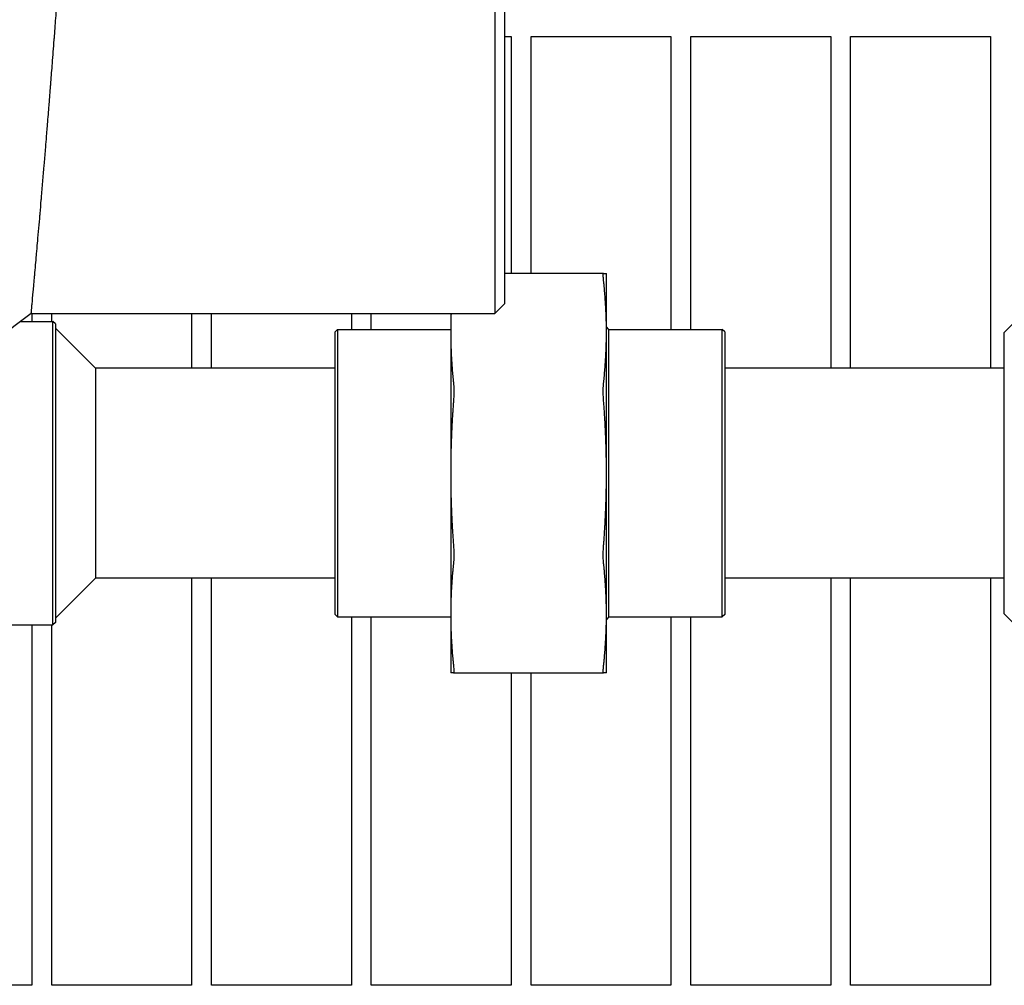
# Model space of a CAD drawing. Header units: inches. Extents: x 24 to 1128, y -69 to 748.
# Tile 638 of 656: x 742.97 to 749.13, y 604.46 to 610.51. Entities that reach past the tile are written whole.
import ezdxf

# ---------------------------------------------------------------- set-up
doc = ezdxf.new("R2010")
doc.units = ezdxf.units.IN
doc.header["$LTSCALE"] = 32
doc.header["$MEASUREMENT"] = 0
doc.layers.add('Visible (ANSI)', color=7, linetype='Continuous', lineweight=30)

msp = doc.modelspace()

# ---------------------------------------------------------------- linework, layer by layer
at = {"layer": 'Visible (ANSI)'}
for p, q in [((745.94651, 628.66844), (745.94651, 608.66853)), ((746.00901, 608.73103), (746.00901, 628.60594)), ((746.00901, 610.40103), (746.04813, 610.40103)), ((746.04813, 610.40103), (746.04813, 608.91853)), ((746.17313, 608.91853), (746.17313, 610.40103)), ((746.17313, 610.40103), (747.04813, 610.40103)), ((747.04813, 610.40103), (747.04813, 608.56853)), ((747.17313, 608.56853), (747.17313, 610.40103)), ((747.17313, 610.40103), (748.04813, 610.40103)), ((748.04813, 610.40103), (748.04813, 608.32603)), ((748.17313, 608.32603), (748.17313, 610.40103)), ((748.17313, 610.40103), (749.04813, 610.40103)), ((749.04813, 610.40103), (749.04813, 608.32603)), ((746.62609, 608.91853), (746.00901, 608.91853)), ((746.64472, 608.55241), (746.64472, 608.91853)), ((746.00901, 608.73103), (745.94651, 608.66853)), ((743.04457, 608.66853), (745.94651, 608.66853)), ((743.04813, 608.66853), (743.04813, 608.61853)), ((743.17313, 608.61853), (743.17313, 608.66853)), ((744.04813, 608.66853), (744.04813, 608.32603)), ((744.17313, 608.32603), (744.17313, 608.66853)), ((745.04813, 608.66853), (745.04813, 608.56853)), ((745.17313, 608.56853), (745.17313, 608.66853)), ((745.66972, 608.66853), (745.66972, 608.55241)), ((742.97902, 608.61853), (743.1806, 608.61853)), ((743.1806, 606.71853), (743.1806, 608.61853)), ((743.19622, 608.6029), (743.1806, 608.61853)), ((743.19622, 608.6029), (743.19622, 606.73415)), ((749.13472, 608.54853), (749.22847, 608.64228)), ((743.44622, 608.32603), (743.19622, 608.57603)), ((744.94622, 608.5529), (744.96185, 608.56853)), ((744.94622, 606.78415), (744.94622, 608.5529)), ((744.96185, 608.56853), (744.96185, 606.76853)), ((744.96185, 608.56853), (745.66972, 608.56853)), ((745.66972, 608.55241), (745.66972, 607.66853)), ((746.65972, 608.56853), (746.64472, 608.58353)), ((746.64472, 607.66853), (746.64472, 608.55241)), ((746.65972, 606.76853), (746.65972, 608.56853)), ((746.65972, 608.56853), (747.3691, 608.56853)), ((747.3691, 606.76853), (747.3691, 608.56853)), ((747.38472, 608.5529), (747.3691, 608.56853)), ((747.38472, 608.5529), (747.38472, 606.78415)), ((749.13472, 606.78853), (749.13472, 608.54853)), ((744.94622, 608.32603), (743.44622, 608.32603)), ((743.44622, 608.32603), (743.44622, 607.66853)), ((749.13472, 608.32603), (747.38472, 608.32603)), ((743.44622, 607.66853), (743.44622, 607.01103)), ((745.66972, 607.66853), (745.66972, 606.78465)), ((746.64472, 606.78465), (746.64472, 607.66853)), ((743.44622, 607.01103), (743.19622, 606.76103)), ((744.94622, 607.01103), (743.44622, 607.01103)), ((744.04813, 607.01103), (744.04813, 604.46353)), ((744.17313, 604.46353), (744.17313, 607.01103)), ((749.13472, 607.01103), (747.38472, 607.01103)), ((748.04813, 607.01103), (748.04813, 604.46353)), ((748.17313, 604.46353), (748.17313, 607.01103)), ((749.04813, 607.01103), (749.04813, 604.46353)), ((744.94622, 606.78415), (744.96185, 606.76853)), ((744.96185, 606.76853), (745.66972, 606.76853)), ((745.04813, 606.76853), (745.04813, 604.46353)), ((745.17313, 604.46353), (745.17313, 606.76853)), ((745.66972, 606.78465), (745.66972, 606.41853)), ((746.64472, 606.41853), (746.64472, 606.78465)), ((746.65972, 606.76853), (746.64472, 606.75353)), ((746.65972, 606.76853), (747.3691, 606.76853)), ((747.04813, 606.76853), (747.04813, 604.46353)), ((747.17313, 604.46353), (747.17313, 606.76853)), ((747.38472, 606.78415), (747.3691, 606.76853)), ((749.13472, 606.78853), (749.22847, 606.69478)), ((741.83222, 606.71853), (743.1806, 606.71853)), ((743.04813, 606.71853), (743.04813, 604.46353)), ((743.17313, 604.46353), (743.17313, 606.71853)), ((743.19622, 606.73415), (743.1806, 606.71853)), ((745.68835, 606.41853), (746.62609, 606.41853)), ((746.04813, 606.41853), (746.04813, 604.46353)), ((746.17313, 604.46353), (746.17313, 606.41853)), ((743.04813, 604.46353), (742.17313, 604.46353)), ((744.04813, 604.46353), (743.17313, 604.46353)), ((745.04813, 604.46353), (744.17313, 604.46353)), ((746.04813, 604.46353), (745.17313, 604.46353)), ((747.04813, 604.46353), (746.17313, 604.46353)), ((748.04813, 604.46353), (747.17313, 604.46353)), ((749.04813, 604.46353), (748.17313, 604.46353))]:
    msp.add_line(p, q, dxfattribs=at)
for points, knots in [([(743.04457, 608.66853), (743.04457, 608.66853), (743.04457, 608.66853), (743.04457, 608.66853), (743.04458, 608.6686), (743.04564, 608.68014), (743.0477, 608.70259), (743.04836, 608.7097), (743.04911, 608.71794), (743.04997, 608.72729), (743.05001, 608.72777), (743.05005, 608.72825), (743.0501, 608.72873), (743.05195, 608.749), (743.05427, 608.77439), (743.05703, 608.80477), (743.05826, 608.81831), (743.05958, 608.83287), (743.06098, 608.8484), (743.0611, 608.84967), (743.06121, 608.85094), (743.06133, 608.85222), (743.06277, 608.86819), (743.0643, 608.88516), (743.06591, 608.90311), (743.06606, 608.90475), (743.06621, 608.9064), (743.06636, 608.90806), (743.06818, 608.92831), (743.0701, 608.94979), (743.07212, 608.97245), (743.07386, 608.99191), (743.07567, 609.01231), (743.07756, 609.03363), (743.07779, 609.03618), (743.07802, 609.03875), (743.07824, 609.04133), (743.08017, 609.06313), (743.08218, 609.08586), (743.08426, 609.10948), (743.08452, 609.11251), (743.08479, 609.11555), (743.08506, 609.11861), (743.08742, 609.14554), (743.08988, 609.1736), (743.09241, 609.20269), (743.09464, 609.22829), (743.09693, 609.25479), (743.09929, 609.28214), (743.09963, 609.28607), (743.09997, 609.29002), (743.10031, 609.29398), (743.10267, 609.32134), (743.10509, 609.34954), (743.10757, 609.37854), (743.10794, 609.38296), (743.10832, 609.38741), (743.1087, 609.39187), (743.11149, 609.42454), (743.11434, 609.4582), (743.11726, 609.49279), (743.11994, 609.52467), (743.12269, 609.55739), (743.12548, 609.59092), (743.12594, 609.59644), (743.1264, 609.60198), (743.12686, 609.60755), (743.12956, 609.63995), (743.1323, 609.6731), (743.13509, 609.70697), (743.13558, 609.71299), (743.13608, 609.71903), (743.13658, 609.72509), (743.13846, 609.74805), (743.14036, 609.77133), (743.14229, 609.79492), (743.14346, 609.80931), (743.14464, 609.82382), (743.14582, 609.83844), (743.14899, 609.87751), (743.1522, 609.91744), (743.15545, 609.9582), (743.15601, 609.96512), (743.15656, 609.97206), (743.15711, 609.97902), (743.16009, 610.01637), (743.1631, 610.05436), (743.16613, 610.09297), (743.16671, 610.10034), (743.16729, 610.10773), (743.16787, 610.11515), (743.17092, 610.15402), (743.17399, 610.1935), (743.17709, 610.23359), (743.1808, 610.28154), (743.18455, 610.33047), (743.18833, 610.38031), (743.18895, 610.38855), (743.18958, 610.39681), (743.19021, 610.4051), (743.19338, 610.44704), (743.19657, 610.4896), (743.19978, 610.53272), (743.20043, 610.54135), (743.20107, 610.55), (743.20171, 610.55867), (743.20454, 610.59671), (743.20737, 610.63517), (743.21021, 610.67401), (743.21575, 610.74971), (743.22133, 610.82716), (743.22694, 610.90618), (743.2276, 610.91553), (743.22826, 610.9249), (743.22893, 610.93429), (743.23348, 610.99877), (743.23806, 611.06427), (743.24263, 611.13067), (743.24319, 611.13879), (743.24375, 611.14692), (743.2443, 611.15507), (743.24441, 611.15664), (743.24452, 611.1582), (743.24463, 611.15977), (743.25452, 611.30409), (743.26445, 611.45305), (743.27429, 611.60594), (743.27494, 611.61608), (743.2756, 611.62624), (743.27625, 611.63642), (743.277, 611.64806), (743.27774, 611.65971), (743.27849, 611.67139), (743.28238, 611.73235), (743.28625, 611.79394), (743.29011, 611.85613), (743.29075, 611.86639), (743.29139, 611.87666), (743.29202, 611.88696), (743.29306, 611.90372), (743.29409, 611.92052), (743.29512, 611.93737), (743.3008, 612.02994), (743.30644, 612.12378), (743.31201, 612.21877), (743.31279, 612.23209), (743.31357, 612.24544), (743.31435, 612.25881), (743.3167, 612.29896), (743.31903, 612.33933), (743.32135, 612.37991), (743.32194, 612.39021), (743.32253, 612.40052), (743.32312, 612.41084), (743.32766, 612.49073), (743.33216, 612.57138), (743.33661, 612.65273), (743.33717, 612.66299), (743.33773, 612.67326), (743.33829, 612.68354), (743.34027, 612.71992), (743.34224, 612.75644), (743.3442, 612.7931), (743.35167, 612.93302), (743.35898, 613.07514), (743.3661, 613.219), (743.36659, 613.22892), (743.36708, 613.23885), (743.36757, 613.24879), (743.36989, 613.29599), (743.37219, 613.34338), (743.37446, 613.39093), (743.37638, 613.43107), (743.37829, 613.47135), (743.38018, 613.51177), (743.38063, 613.5214), (743.38108, 613.53104), (743.38153, 613.54068), (743.38871, 613.69506), (743.39565, 613.85137), (743.4023, 614.00914), (743.40363, 614.0406), (743.40495, 614.07214), (743.40625, 614.10374), (743.40662, 614.11269), (743.40699, 614.12164), (743.40736, 614.1306), (743.41106, 614.22056), (743.41466, 614.31106), (743.41818, 614.402), (743.41851, 614.41054), (743.41883, 614.41907), (743.41916, 614.42761), (743.42193, 614.49969), (743.42463, 614.57205), (743.42727, 614.64463), (743.4317, 614.76617), (743.43595, 614.88855), (743.44002, 615.01163), (743.44027, 615.01924), (743.44052, 615.02684), (743.44077, 615.03445), (743.4436, 615.12077), (743.44635, 615.20741), (743.449, 615.29432), (743.44928, 615.30371), (743.44957, 615.31311), (743.44985, 615.32251), (743.45006, 615.32955), (743.45028, 615.3366), (743.45049, 615.34365), (743.45145, 615.37554), (743.45239, 615.40747), (743.45332, 615.43944), (743.4583, 615.61005), (743.46291, 615.78181), (743.46714, 615.95439), (743.46714, 615.95463), (743.46715, 615.95486), (743.46715, 615.9551), (743.46729, 615.96072), (743.46743, 615.96635), (743.46757, 615.97197), (743.47001, 616.07261), (743.47233, 616.17358), (743.47452, 616.27482), (743.47463, 616.28003), (743.47474, 616.28524), (743.47486, 616.29045), (743.47724, 616.40169), (743.47947, 616.51324), (743.48153, 616.625), (743.48335, 616.72403), (743.48505, 616.82334), (743.48661, 616.92284), (743.48667, 616.92669), (743.48673, 616.93055), (743.48679, 616.9344), (743.48843, 617.03935), (743.48993, 617.14449), (743.49127, 617.24972), (743.49131, 617.25288), (743.49135, 617.25605), (743.49139, 617.25921), (743.49158, 617.27353), (743.49175, 617.28785), (743.49193, 617.30218), (743.49442, 617.50464), (743.49637, 617.7078), (743.49776, 617.91136), (743.49777, 617.91307), (743.49778, 617.91478), (743.49779, 617.91649), (743.49794, 617.93905), (743.49809, 617.96161), (743.49823, 617.98418), (743.49877, 618.0711), (743.4992, 618.15814), (743.49953, 618.24525), (743.49954, 618.24627), (743.49954, 618.24729), (743.49954, 618.24831), (743.50007, 618.388), (743.50034, 618.52785), (743.50034, 618.66767), (743.50034, 618.66796), (743.50034, 618.66824), (743.50034, 618.66853)], [0.71393071, 0.71393071, 0.71393071, 0.71393071, 0.71396985, 0.71396985, 0.71396985, 0.72580136, 0.72580136, 0.72580136, 0.72955308, 0.72955308, 0.72955308, 0.72974386, 0.72974386, 0.72974386, 0.73777721, 0.73777721, 0.73777721, 0.7413567, 0.7413567, 0.7413567, 0.74164874, 0.74164874, 0.74164874, 0.74529532, 0.74529532, 0.74529532, 0.74562881, 0.74562881, 0.74562881, 0.74970502, 0.74970502, 0.74970502, 0.75320393, 0.75320393, 0.75320393, 0.75362309, 0.75362309, 0.75362309, 0.7571645, 0.7571645, 0.7571645, 0.75761843, 0.75761843, 0.75761843, 0.76161831, 0.76161831, 0.76161831, 0.76513898, 0.76513898, 0.76513898, 0.76564448, 0.76564448, 0.76564448, 0.76913415, 0.76913415, 0.76913415, 0.76966686, 0.76966686, 0.76966686, 0.77356446, 0.77356446, 0.77356446, 0.7771559, 0.7771559, 0.7771559, 0.7777471, 0.7777471, 0.7777471, 0.78118985, 0.78118985, 0.78118985, 0.78180172, 0.78180172, 0.78180172, 0.78411726, 0.78411726, 0.78411726, 0.78552925, 0.78552925, 0.78552925, 0.78930204, 0.78930204, 0.78930204, 0.78994202, 0.78994202, 0.78994202, 0.79337629, 0.79337629, 0.79337629, 0.79403191, 0.79403191, 0.79403191, 0.79746847, 0.79746847, 0.79746847, 0.80157968, 0.80157968, 0.80157968, 0.80225962, 0.80225962, 0.80225962, 0.80569939, 0.80569939, 0.80569939, 0.8063876, 0.8063876, 0.8063876, 0.80940639, 0.80940639, 0.80940639, 0.8152888, 0.8152888, 0.8152888, 0.81598467, 0.81598467, 0.81598467, 0.82076247, 0.82076247, 0.82076247, 0.82134663, 0.82134663, 0.82134663, 0.82145911, 0.82145911, 0.82145911, 0.83180165, 0.83180165, 0.83180165, 0.83248791, 0.83248791, 0.83248791, 0.83327232, 0.83327232, 0.83327232, 0.8373668, 0.8373668, 0.8373668, 0.83804235, 0.83804235, 0.83804235, 0.83914253, 0.83914253, 0.83914253, 0.84518882, 0.84518882, 0.84518882, 0.84603682, 0.84603682, 0.84603682, 0.84858371, 0.84858371, 0.84858371, 0.84923008, 0.84923008, 0.84923008, 0.8542325, 0.8542325, 0.8542325, 0.85486338, 0.85486338, 0.85486338, 0.85709626, 0.85709626, 0.85709626, 0.86562078, 0.86562078, 0.86562078, 0.86620884, 0.86620884, 0.86620884, 0.86900102, 0.86900102, 0.86900102, 0.87135824, 0.87135824, 0.87135824, 0.87191972, 0.87191972, 0.87191972, 0.88090895, 0.88090895, 0.88090895, 0.8827017, 0.8827017, 0.8827017, 0.88320937, 0.88320937, 0.88320937, 0.8883064, 0.8883064, 0.8883064, 0.88878457, 0.88878457, 0.88878457, 0.89282069, 0.89282069, 0.89282069, 0.89957886, 0.89957886, 0.89957886, 0.89999643, 0.89999643, 0.89999643, 0.90473234, 0.90473234, 0.90473234, 0.9052441, 0.9052441, 0.9052441, 0.90562775, 0.90562775, 0.90562775, 0.90736306, 0.90736306, 0.90736306, 0.9166237, 0.9166237, 0.9166237, 0.91663645, 0.91663645, 0.91663645, 0.9169382, 0.9169382, 0.9169382, 0.92233606, 0.92233606, 0.92233606, 0.92261382, 0.92261382, 0.92261382, 0.92854285, 0.92854285, 0.92854285, 0.93379607, 0.93379607, 0.93379607, 0.93399956, 0.93399956, 0.93399956, 0.93954008, 0.93954008, 0.93954008, 0.93970646, 0.93970646, 0.93970646, 0.94046054, 0.94046054, 0.94046054, 0.95111564, 0.95111564, 0.95111564, 0.95120512, 0.95120512, 0.95120512, 0.95238591, 0.95238591, 0.95238591, 0.95693392, 0.95693392, 0.95693392, 0.95698715, 0.95698715, 0.95698715, 0.96428069, 0.96428069, 0.96428069, 0.96429565, 0.96429565, 0.96429565, 0.96429565]), ([(746.62609, 608.88192), (746.62481, 608.89367), (746.62418, 608.90297), (746.62418, 608.91506), (746.62481, 608.91853), (746.62609, 608.91853)], [1.29972856, 1.29972856, 1.29972856, 1.29972856, 1.42007803, 1.42007803, 1.54042751, 1.54042751, 1.54042751, 1.54042751]), ([(745.68835, 608.22291), (745.68964, 608.21116), (745.69027, 608.19695), (745.69027, 608.16776), (745.68964, 608.15114), (745.68835, 608.13452)], [0.39703999, 0.39703999, 0.39703999, 0.39703999, 0.51738947, 0.51738947, 0.63773894, 0.63773894, 0.63773894, 0.63773894]), ([(746.62609, 608.13452), (746.62481, 608.15114), (746.62418, 608.16776), (746.62418, 608.19695), (746.62481, 608.21116), (746.62609, 608.22291)], [1.29972856, 1.29972856, 1.29972856, 1.29972856, 1.42007803, 1.42007803, 1.54042751, 1.54042751, 1.54042751, 1.54042751]), ([(745.68835, 607.20254), (745.68964, 607.18592), (745.69027, 607.1693), (745.69027, 607.14011), (745.68964, 607.1259), (745.68835, 607.11415)], [1.29972856, 1.29972856, 1.29972856, 1.29972856, 1.42007803, 1.42007803, 1.54042751, 1.54042751, 1.54042751, 1.54042751]), ([(746.62609, 607.11415), (746.62481, 607.1259), (746.62418, 607.14011), (746.62418, 607.1693), (746.62481, 607.18592), (746.62609, 607.20254)], [0.39703999, 0.39703999, 0.39703999, 0.39703999, 0.51738947, 0.51738947, 0.63773894, 0.63773894, 0.63773894, 0.63773894]), ([(745.68835, 606.45514), (745.68964, 606.44339), (745.69027, 606.43409), (745.69027, 606.422), (745.68964, 606.41853), (745.68835, 606.41853)], [0.39703999, 0.39703999, 0.39703999, 0.39703999, 0.51738947, 0.51738947, 0.63773894, 0.63773894, 0.63773894, 0.63773894]), ([(746.62609, 606.41853), (746.62481, 606.41853), (746.62418, 606.422), (746.62418, 606.43409), (746.62481, 606.44339), (746.62609, 606.45514)], [1.29972856, 1.29972856, 1.29972856, 1.29972856, 1.42007803, 1.42007803, 1.54042751, 1.54042751, 1.54042751, 1.54042751])]:
    msp.add_open_spline(points, degree=3, knots=knots, dxfattribs=at)
for points, weights in [([(746.62609, 608.91853), (746.64472, 608.91853), (746.64472, 608.91853)], [1.07707509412, 1.05512060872, 1]), ([(746.64472, 608.55241), (746.64472, 608.71181), (746.62609, 608.88192)], [1, 1.05512060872, 1.07707509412]), ([(745.67211, 608.66853), (745.66972, 608.61022), (745.66972, 608.55241)], [1.03455419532, 1.01931287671, 1]), ([(745.66972, 608.55241), (745.66972, 608.39302), (745.68835, 608.22291)], [1, 1.05512060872, 1.07707509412]), ([(746.62609, 608.22291), (746.64472, 608.39302), (746.64472, 608.55241)], [1.07707509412, 1.05512060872, 1]), ([(745.68835, 608.13452), (745.66972, 607.89395), (745.66972, 607.66853)], [1.07707509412, 1.05512060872, 1]), ([(746.64472, 607.66853), (746.64472, 607.89395), (746.62609, 608.13452)], [1, 1.05512060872, 1.07707509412]), ([(745.66972, 607.66853), (745.66972, 607.44311), (745.68835, 607.20254)], [1, 1.05512060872, 1.07707509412]), ([(746.62609, 607.20254), (746.64472, 607.44311), (746.64472, 607.66853)], [1.07707509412, 1.05512060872, 1]), ([(745.68835, 607.11415), (745.66972, 606.94404), (745.66972, 606.78465)], [1.07707509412, 1.05512060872, 1]), ([(746.64472, 606.78465), (746.64472, 606.94404), (746.62609, 607.11415)], [1, 1.05512060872, 1.07707509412]), ([(745.66972, 606.78465), (745.66972, 606.62525), (745.68835, 606.45514)], [1, 1.05512060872, 1.07707509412]), ([(746.62609, 606.45514), (746.64472, 606.62525), (746.64472, 606.78465)], [1.07707509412, 1.05512060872, 1]), ([(745.68835, 606.41853), (745.66972, 606.41853), (745.66972, 606.41853)], [1.07707509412, 1.05512060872, 1]), ([(746.64472, 606.41853), (746.64472, 606.41853), (746.62609, 606.41853)], [1, 1.05512060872, 1.07707509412])]:
    msp.add_rational_spline(points, weights, degree=2, dxfattribs=at)
msp.add_open_spline([(743.04457, 608.66853), (742.77915, 608.46607), (742.51376, 608.26358), (742.24834, 608.06112)], degree=3, dxfattribs=at)

doc.saveas('drawing.dxf')
